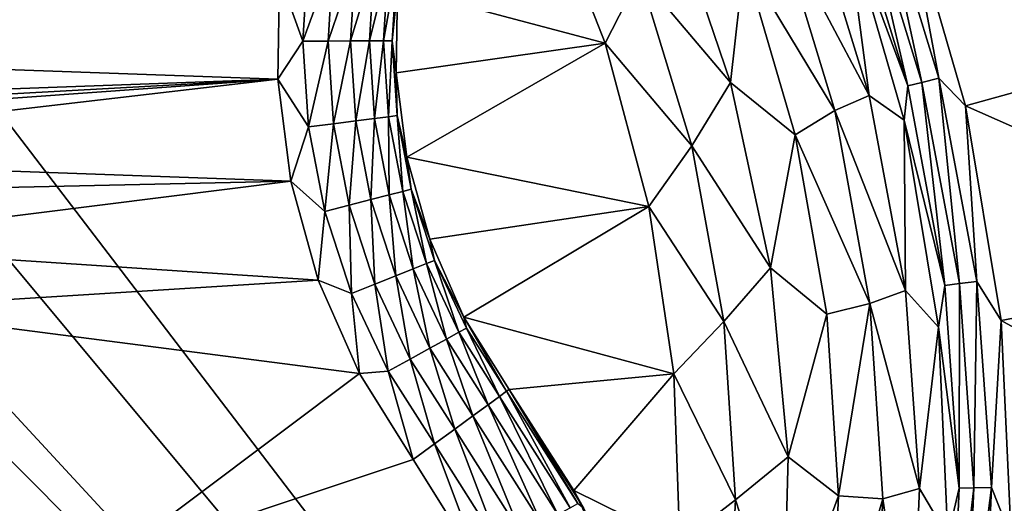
# Model space of a CAD drawing. Header units: metres. Extents: x -205 to 205, y -104 to 104.
# Tile 1055 of 1056: x 51 to 59, y -44 to -40. Entities that reach past the tile are written whole.
import ezdxf

# ---------------------------------------------------------------- set-up
doc = ezdxf.new("R2010")
doc.units = ezdxf.units.M
doc.layers.add('solid_01_2-CONSUMER_EHM_BOX_SW0001', color=7, linetype='CONTINUOUS')

msp = doc.modelspace()

# ---------------------------------------------------------------- linework, layer by layer
at = {"layer": 'solid_01_2-CONSUMER_EHM_BOX_SW0001'}
for points in [[(37.725636, -66.17981), (37.7257, 66.262611), (93.554939, 67.880234)], [(37.725636, -66.737389), (93.554939, 67.880234), (93.353928, 67.360405)], [(37.725636, -66.737389), (37.725636, -66.17981), (93.554939, 67.880234)], [(37.725636, -66.737389), (93.353928, 67.360405), (93.252739, 66.82016)], [(37.423435, -67.797455), (93.252739, 66.82016), (93.252739, 66.262589)], [(37.423435, -67.797455), (37.624447, -67.277626), (93.252739, 66.82016)], [(37.624447, -67.277626), (37.725636, -66.737389), (93.252739, 66.82016)], [(93.25267, -66.17984), (37.423435, -67.797455), (93.252739, 66.262589)], [(42.504925, -39.73896, 75), (63.596031, -54.576706, 75), (63.600384, 4.06445, 75)], [(48.51865, -38.887489, 72), (48.597252, -37.57563, 72), (61.596031, -54.576561, 72)], [(48.597252, -37.57563, 72), (61.597252, -37.576561, 72), (61.596031, -54.576561, 72)], [(61.048267, -37.817261, 1.571667), (58.532093, -38.781071, 1.571667), (61.642101, -39.817638, 1.571667)], [(54.253021, -39.541031, 3.5), (56.003838, -40.008026, 3.5), (55.483192, -38.681599, 3.5)], [(55.483192, -38.681599, 3.5), (56.003838, -40.008026, 3.5), (56.296875, -39.434547, 3.45631)], [(58.167046, -38.690235, 1.771182), (58.674736, -40.33894, 1.771182), (58.305195, -38.638901, 1.656628)], [(58.532093, -38.781071, 1.571667), (58.305195, -38.638901, 1.656628), (58.817833, -40.303669, 1.656628)], [(58.674736, -40.33894, 1.771182), (58.817833, -40.303669, 1.656628), (58.305195, -38.638901, 1.656628)], [(58.031738, -38.958275, 2.071429), (58.554806, -40.3685, 1.911131), (58.051258, -38.733261, 1.911131)], [(58.051258, -38.733261, 1.911131), (58.554806, -40.3685, 1.911131), (58.167046, -38.690235, 1.771182)], [(58.554806, -40.3685, 1.911131), (58.674736, -40.33894, 1.771182), (58.167046, -38.690235, 1.771182)], [(56.296875, -39.434547, 3.45631), (57.061485, -40.339268, 3.325905), (56.544838, -38.826321, 3.325905)], [(56.544838, -38.826321, 3.325905), (57.061485, -40.339268, 3.325905), (57.176319, -39.308468, 3.113388)], [(58.229252, -40.448742, 2.474663), (57.736961, -38.850052, 2.474663), (57.459381, -38.997463, 2.826262)], [(58.229252, -40.448742, 2.474663), (58.031738, -38.958275, 2.071429), (57.736961, -38.850052, 2.474663)], [(59.043056, -40.53651, 1.571667), (58.532093, -38.781071, 1.571667), (58.817833, -40.303669, 1.656628)], [(61.642101, -39.817638, 1.571667), (58.532093, -38.781071, 1.571667), (59.043056, -40.53651, 1.571667)], [(48.284294, -40.180038, 72), (48.51865, -38.887489, 72), (61.596031, -54.576561, 72)], [(57.176319, -39.308468, 3.113388), (57.939957, -40.57703, 2.826262), (57.459381, -38.997463, 2.826262)], [(58.229252, -40.448742, 2.474663), (57.459381, -38.997463, 2.826262), (57.939957, -40.57703, 2.826262)], [(58.031738, -38.958275, 2.071429), (58.525013, -40.656147, 2.071429), (58.554806, -40.3685, 1.911131)], [(58.229252, -40.448742, 2.474663), (58.525013, -40.656147, 2.071429), (58.031738, -38.958275, 2.071429)], [(53.257622, -39.444923, 13.5), (43.259346, -39.140614, 13.5), (42.959927, -39.946262, 13.5)], [(53.455395, -39.990383, 13.475083), (53.499744, -39.266148, 13.475115), (53.257622, -39.444923, 13.5)], [(53.709743, -39.292358, 13.401237), (53.499744, -39.266148, 13.475115), (53.455395, -39.990383, 13.475083)], [(53.667011, -39.99007, 13.401175), (53.709743, -39.292358, 13.401237), (53.455395, -39.990383, 13.475083)], [(53.898136, -39.315872, 13.282076), (53.709743, -39.292358, 13.401237), (53.667011, -39.99007, 13.401175)], [(53.85685, -39.989788, 13.281989), (53.898136, -39.315872, 13.282076), (53.667011, -39.99007, 13.401175)], [(54.055458, -39.33551, 13.123621), (53.898136, -39.315872, 13.282076), (53.85685, -39.989788, 13.281989)], [(54.015373, -39.989555, 13.123511), (54.055458, -39.33551, 13.123621), (53.85685, -39.989788, 13.281989)], [(54.173809, -39.350281, 12.933833), (54.055458, -39.33551, 13.123621), (54.015373, -39.989555, 13.123511)], [(54.134613, -39.989376, 12.933707), (54.173809, -39.350281, 12.933833), (54.015373, -39.989555, 13.123511)], [(54.134613, -39.989376, 12.933707), (54.247234, -39.359447, 12.722247), (54.173809, -39.350281, 12.933833)], [(57.061485, -40.339268, 3.325905), (57.606449, -40.781441, 3.113388), (57.176319, -39.308468, 3.113388)], [(57.176319, -39.308468, 3.113388), (57.606449, -40.781441, 3.113388), (57.939957, -40.57703, 2.826262)], [(54.134613, -39.989376, 12.933707), (54.20858, -39.989269, 12.722111), (54.247234, -39.359447, 12.722247)], [(54.247234, -39.359447, 12.722247), (54.20858, -39.989269, 12.722111), (54.253021, -39.541031, 12.5)], [(56.003838, -40.008026, 3.5), (56.734043, -40.873978, 3.45631), (56.296875, -39.434547, 3.45631)], [(56.296875, -39.434547, 3.45631), (56.734043, -40.873978, 3.45631), (57.061485, -40.339268, 3.325905)], [(53.242565, -40.310528, 13.5), (53.257622, -39.444923, 13.5), (42.959927, -39.946262, 13.5)], [(53.455395, -39.990383, 13.475083), (53.257622, -39.444923, 13.5), (53.242565, -40.310528, 13.5)], [(54.20858, -39.989269, 12.722111), (54.241207, -40.258354, 12.5), (54.253021, -39.541031, 12.5)], [(54.241207, -40.258354, 3.5), (56.003838, -40.008026, 3.5), (54.253021, -39.541031, 3.5)], [(54.253021, -39.541031, 3.5), (54.253021, -39.541031, 12.5), (54.241207, -40.258354, 12.5)], [(54.241207, -40.258354, 3.5), (54.253021, -39.541031, 3.5), (54.241207, -40.258354, 12.5)], [(42.504925, -39.73896, 75), (42.128418, -40.429649, 75), (63.596031, -54.576706, 75)], [(61.642101, -39.817638, 1.571667), (59.043056, -40.53651, 1.571667), (61.998283, -41.842724, 1.571667)], [(53.242565, -40.310528, 13.5), (42.959927, -39.946262, 13.5), (42.549187, -40.699745, 13.5)], [(53.502163, -40.714451, 13.475053), (53.455395, -39.990383, 13.475083), (53.242565, -40.310528, 13.5)], [(53.667011, -39.99007, 13.401175), (53.455395, -39.990383, 13.475083), (53.502163, -40.714451, 13.475053)], [(53.712059, -40.687622, 13.401114), (53.667011, -39.99007, 13.401175), (53.502163, -40.714451, 13.475053)], [(53.85685, -39.989788, 13.281989), (53.667011, -39.99007, 13.401175), (53.712059, -40.687622, 13.401114)], [(53.900349, -40.663551, 13.281901), (53.85685, -39.989788, 13.281989), (53.712059, -40.687622, 13.401114)], [(54.015373, -39.989555, 13.123511), (53.85685, -39.989788, 13.281989), (53.900349, -40.663551, 13.281901)], [(54.057571, -40.643456, 13.123402), (54.015373, -39.989555, 13.123511), (53.900349, -40.663551, 13.281901)], [(54.134613, -39.989376, 12.933707), (54.015373, -39.989555, 13.123511), (54.057571, -40.643456, 13.123402)], [(54.175823, -40.628338, 12.93358), (54.134613, -39.989376, 12.933707), (54.057571, -40.643456, 13.123402)], [(54.175823, -40.628338, 12.93358), (54.20858, -39.989269, 12.722111), (54.134613, -39.989376, 12.933707)], [(54.175823, -40.628338, 12.93358), (54.249161, -40.618965, 12.721974), (54.20858, -39.989269, 12.722111)], [(54.20858, -39.989269, 12.722111), (54.249161, -40.618965, 12.721974), (54.241207, -40.258354, 12.5)], [(54.332172, -40.969982, 3.5), (56.003838, -40.008026, 3.5), (54.241207, -40.258354, 3.5)], [(54.332172, -40.969982, 3.5), (56.372101, -41.385212, 3.5), (56.003838, -40.008026, 3.5)], [(56.003838, -40.008026, 3.5), (56.372101, -41.385212, 3.5), (56.734043, -40.873978, 3.45631)], [(47.897324, -41.435989, 72), (48.284294, -40.180038, 72), (61.596031, -54.576561, 72)], [(54.241207, -40.258354, 3.5), (54.241207, -40.258354, 12.5), (54.332172, -40.969982, 12.5)], [(54.249161, -40.618965, 12.721974), (54.332172, -40.969982, 12.5), (54.241207, -40.258354, 12.5)], [(54.332172, -40.969982, 3.5), (54.241207, -40.258354, 3.5), (54.332172, -40.969982, 12.5)], [(53.242565, -40.310528, 13.5), (42.549187, -40.699745, 13.5), (46.000008, -40.709789, 13.5)], [(53.242565, -40.310528, 13.5), (46.000008, -40.709789, 13.5), (46.821274, -40.773251, 13.5)], [(53.242565, -40.310528, 13.5), (46.821274, -40.773251, 13.5), (47.621952, -40.966702, 13.5)], [(53.352543, -41.170818, 13.5), (53.242565, -40.310528, 13.5), (47.621952, -40.966702, 13.5)], [(53.502163, -40.714451, 13.475053), (53.242565, -40.310528, 13.5), (53.352543, -41.170818, 13.5)], [(56.734043, -40.873978, 3.45631), (57.396538, -41.902493, 3.325905), (57.061485, -40.339268, 3.325905)], [(57.061485, -40.339268, 3.325905), (57.396538, -41.902493, 3.325905), (57.606449, -40.781441, 3.113388)], [(58.554806, -40.3685, 1.911131), (58.86887, -42.050446, 1.911131), (58.674736, -40.33894, 1.771182)], [(58.674736, -40.33894, 1.771182), (58.991386, -42.034733, 1.771182), (58.817833, -40.303669, 1.656628)], [(58.86887, -42.050446, 1.911131), (58.991386, -42.034733, 1.771182), (58.674736, -40.33894, 1.771182)], [(59.043056, -40.53651, 1.571667), (58.817833, -40.303669, 1.656628), (59.137569, -42.015987, 1.656628)], [(58.991386, -42.034733, 1.771182), (59.137569, -42.015987, 1.656628), (58.817833, -40.303669, 1.656628)], [(42.128418, -40.429649, 75), (41.657394, -41.059368, 75), (63.596031, -54.576706, 75)], [(58.525013, -40.656147, 2.071429), (58.86887, -42.050446, 1.911131), (58.554806, -40.3685, 1.911131)], [(58.536297, -42.093094, 2.474663), (58.229252, -40.448742, 2.474663), (57.939957, -40.57703, 2.826262)], [(58.536297, -42.093094, 2.474663), (58.525013, -40.656147, 2.071429), (58.229252, -40.448742, 2.474663)], [(57.606449, -40.781441, 3.113388), (58.235973, -42.201332, 2.826262), (57.939957, -40.57703, 2.826262)], [(58.536297, -42.093094, 2.474663), (57.939957, -40.57703, 2.826262), (58.235973, -42.201332, 2.826262)], [(59.341888, -42.346455, 1.571667), (59.043056, -40.53651, 1.571667), (59.137569, -42.015987, 1.656628)], [(61.998283, -41.842724, 1.571667), (59.043056, -40.53651, 1.571667), (59.341888, -42.346455, 1.571667)], [(53.900349, -40.663551, 13.281901), (53.712059, -40.687622, 13.401114), (53.84417, -41.374008, 13.401054)], [(54.027943, -41.326538, 13.281814), (53.900349, -40.663551, 13.281901), (53.84417, -41.374008, 13.401054)], [(54.057571, -40.643456, 13.123402), (53.900349, -40.663551, 13.281901), (54.027943, -41.326538, 13.281814)], [(54.181385, -41.2869, 13.123292), (54.057571, -40.643456, 13.123402), (54.027943, -41.326538, 13.281814)], [(54.175823, -40.628338, 12.93358), (54.057571, -40.643456, 13.123402), (54.181385, -41.2869, 13.123292)], [(54.296783, -41.257092, 12.933455), (54.249161, -40.618965, 12.721974), (54.175823, -40.628338, 12.93358)], [(54.296783, -41.257092, 12.933455), (54.175823, -40.628338, 12.93358), (54.181385, -41.2869, 13.123292)], [(54.249161, -40.618965, 12.721974), (54.36834, -41.238605, 12.721837), (54.332172, -40.969982, 12.5)], [(54.296783, -41.257092, 12.933455), (54.36834, -41.238605, 12.721837), (54.249161, -40.618965, 12.721974)], [(58.525013, -40.656147, 2.071429), (58.813786, -42.400478, 2.071429), (58.86887, -42.050446, 1.911131)], [(58.536297, -42.093094, 2.474663), (58.813786, -42.400478, 2.071429), (58.525013, -40.656147, 2.071429)], [(53.639301, -41.426933, 13.475021), (53.502163, -40.714451, 13.475053), (53.352543, -41.170818, 13.5)], [(53.712059, -40.687622, 13.401114), (53.502163, -40.714451, 13.475053), (53.639301, -41.426933, 13.475021)], [(53.84417, -41.374008, 13.401054), (53.712059, -40.687622, 13.401114), (53.639301, -41.426933, 13.475021)], [(57.396538, -41.902493, 3.325905), (57.872589, -42.292679, 3.113388), (57.606449, -40.781441, 3.113388)], [(57.606449, -40.781441, 3.113388), (57.872589, -42.292679, 3.113388), (58.235973, -42.201332, 2.826262)], [(56.372101, -41.385212, 3.5), (57.003468, -42.354004, 3.45631), (56.734043, -40.873978, 3.45631)], [(56.734043, -40.873978, 3.45631), (57.003468, -42.354004, 3.45631), (57.396538, -41.902493, 3.325905)], [(53.352543, -41.170818, 13.5), (47.621952, -40.966702, 13.5), (48.383415, -41.280838, 13.5)], [(54.524044, -41.661266, 3.5), (56.372101, -41.385212, 3.5), (54.332172, -40.969982, 3.5)], [(54.332172, -40.969982, 3.5), (54.332172, -40.969982, 12.5), (54.524044, -41.661266, 12.5)], [(54.36834, -41.238605, 12.721837), (54.524044, -41.661266, 12.5), (54.332172, -40.969982, 12.5)], [(54.524044, -41.661266, 3.5), (54.332172, -40.969982, 3.5), (54.524044, -41.661266, 12.5)], [(41.657394, -41.059368, 75), (41.100697, -41.616062, 75), (63.596031, -54.576706, 75)], [(53.352543, -41.170818, 13.5), (48.383415, -41.280838, 13.5), (49.076992, -41.706333, 13.5)], [(53.584881, -42.004814, 13.5), (53.352543, -41.170818, 13.5), (49.076992, -41.706333, 13.5)], [(53.639301, -41.426933, 13.475021), (53.352543, -41.170818, 13.5), (53.584881, -42.004814, 13.5)], [(54.296783, -41.257092, 12.933455), (54.181385, -41.2869, 13.123292), (54.384857, -41.909744, 13.123182)], [(54.495586, -41.865719, 12.933328), (54.36834, -41.238605, 12.721837), (54.296783, -41.257092, 12.933455)], [(54.495586, -41.865719, 12.933328), (54.296783, -41.257092, 12.933455), (54.384857, -41.909744, 13.123182)], [(54.36834, -41.238605, 12.721837), (54.564236, -41.838421, 12.721701), (54.524044, -41.661266, 12.5)], [(54.495586, -41.865719, 12.933328), (54.564236, -41.838421, 12.721701), (54.36834, -41.238605, 12.721837)], [(54.027943, -41.326538, 13.281814), (53.84417, -41.374008, 13.401054), (54.061256, -42.038414, 13.400993)], [(54.181385, -41.2869, 13.123292), (54.027943, -41.326538, 13.281814), (54.237614, -41.968292, 13.281727)], [(54.237614, -41.968292, 13.281727), (54.027943, -41.326538, 13.281814), (54.061256, -42.038414, 13.400993)], [(54.384857, -41.909744, 13.123182), (54.181385, -41.2869, 13.123292), (54.237614, -41.968292, 13.281727)], [(53.864643, -42.116592, 13.47499), (53.639301, -41.426933, 13.475021), (53.584881, -42.004814, 13.5)], [(53.84417, -41.374008, 13.401054), (53.639301, -41.426933, 13.475021), (53.864643, -42.116592, 13.47499)], [(54.061256, -42.038414, 13.400993), (53.84417, -41.374008, 13.401054), (53.864643, -42.116592, 13.47499)], [(54.812874, -42.317974, 3.5), (56.372101, -41.385212, 3.5), (54.524044, -41.661266, 3.5)], [(54.812874, -42.317974, 3.5), (56.583012, -42.794807, 3.5), (56.372101, -41.385212, 3.5)], [(56.372101, -41.385212, 3.5), (56.583012, -42.794807, 3.5), (57.003468, -42.354004, 3.45631)], [(47.363331, -42.636826, 72), (47.897324, -41.435989, 72), (61.596031, -54.576561, 72)], [(41.100697, -41.616062, 75), (40.470982, -42.087086, 75), (63.596031, -54.576706, 75)], [(54.524044, -41.661266, 3.5), (54.524044, -41.661266, 12.5), (54.812874, -42.317974, 12.5)], [(54.564236, -41.838421, 12.721701), (54.812874, -42.317974, 12.5), (54.524044, -41.661266, 12.5)], [(54.812874, -42.317974, 3.5), (54.524044, -41.661266, 3.5), (54.812874, -42.317974, 12.5)], [(53.584881, -42.004814, 13.5), (49.076992, -41.706333, 13.5), (49.712242, -42.246292, 13.5)], [(54.769096, -42.444626, 12.933201), (54.564236, -41.838421, 12.721701), (54.495586, -41.865719, 12.933328)], [(54.564236, -41.838421, 12.721701), (54.833755, -42.408955, 12.721563), (54.812874, -42.317974, 12.5)], [(54.769096, -42.444626, 12.933201), (54.833755, -42.408955, 12.721563), (54.564236, -41.838421, 12.721701)], [(61.998283, -41.842724, 1.571667), (59.341888, -42.346455, 1.571667), (62.121513, -43.882767, 1.571667)], [(54.384857, -41.909744, 13.123182), (54.237614, -41.968292, 13.281727), (54.526054, -42.578697, 13.281639)], [(54.495586, -41.865719, 12.933328), (54.384857, -41.909744, 13.123182), (54.66478, -42.502171, 13.123073)], [(54.66478, -42.502171, 13.123073), (54.384857, -41.909744, 13.123182), (54.526054, -42.578697, 13.281639)], [(54.769096, -42.444626, 12.933201), (54.495586, -41.865719, 12.933328), (54.66478, -42.502171, 13.123073)], [(57.003468, -42.354004, 3.45631), (57.54533, -43.494282, 3.325905), (57.396538, -41.902493, 3.325905)], [(57.396538, -41.902493, 3.325905), (57.54533, -43.494282, 3.325905), (57.872589, -42.292679, 3.113388)], [(53.932541, -42.792393, 13.5), (53.584881, -42.004814, 13.5), (49.712242, -42.246292, 13.5)], [(53.864643, -42.116592, 13.47499), (53.584881, -42.004814, 13.5), (53.932541, -42.792393, 13.5)], [(54.237614, -41.968292, 13.281727), (54.061256, -42.038414, 13.400993), (54.35989, -42.670361, 13.400932)], [(54.526054, -42.578697, 13.281639), (54.237614, -41.968292, 13.281727), (54.35989, -42.670361, 13.400932)], [(40.470982, -42.087086, 75), (39.780289, -42.463593, 75), (63.596031, -54.576706, 75)], [(54.061256, -42.038414, 13.400993), (53.864643, -42.116592, 13.47499), (54.174633, -42.772556, 13.474959)], [(54.35989, -42.670361, 13.400932), (54.061256, -42.038414, 13.400993), (54.174633, -42.772556, 13.474959)], [(58.813786, -42.400478, 2.071429), (58.989368, -43.75721, 1.911131), (58.86887, -42.050446, 1.911131)], [(58.86887, -42.050446, 1.911131), (58.989368, -43.75721, 1.911131), (58.991386, -42.034733, 1.771182)], [(58.989368, -43.75721, 1.911131), (59.112881, -43.75555, 1.771182), (58.991386, -42.034733, 1.771182)], [(58.991386, -42.034733, 1.771182), (59.112881, -43.75555, 1.771182), (59.137569, -42.015987, 1.656628)], [(59.112881, -43.75555, 1.771182), (59.260242, -43.753574, 1.656628), (59.137569, -42.015987, 1.656628)], [(59.341888, -42.346455, 1.571667), (59.137569, -42.015987, 1.656628), (59.260242, -43.753574, 1.656628)], [(54.174633, -42.772556, 13.474959), (53.864643, -42.116592, 13.47499), (53.932541, -42.792393, 13.5)], [(58.654106, -43.761711, 2.474663), (58.536297, -42.093094, 2.474663), (58.235973, -42.201332, 2.826262)], [(58.654106, -43.761711, 2.474663), (58.813786, -42.400478, 2.071429), (58.536297, -42.093094, 2.474663)], [(49.712242, -42.246292, 3.5), (51.833561, -44.367615, 3.5), (51.833561, -44.367615, 13.5)], [(49.712242, -42.246292, 3.5), (51.833542, -51.792252, 3.5), (51.833561, -44.367615, 3.5)], [(49.712242, -42.246292, 13.5), (49.712242, -42.246292, 3.5), (51.833561, -44.367615, 13.5)], [(53.932541, -42.792393, 13.5), (49.712242, -42.246292, 13.5), (51.833561, -44.367615, 13.5)], [(49.712242, -42.246292, 3.5), (50.5047, -52.757706, 3.5), (51.207119, -52.327263, 3.5)], [(49.712242, -42.246292, 3.5), (51.207119, -52.327263, 3.5), (51.833542, -51.792252, 3.5)], [(57.872589, -42.292679, 3.113388), (57.971535, -43.823978, 3.113388), (58.235973, -42.201332, 2.826262)], [(57.971535, -43.823978, 3.113388), (58.343521, -43.848877, 2.826262), (58.235973, -42.201332, 2.826262)], [(58.654106, -43.761711, 2.474663), (58.235973, -42.201332, 2.826262), (58.343521, -43.848877, 2.826262)], [(54.812874, -42.317974, 3.5), (55.192715, -42.92659, 3.5), (56.583012, -42.794807, 3.5)], [(54.812874, -42.317974, 3.5), (55.192715, -42.92659, 12.5), (55.192715, -42.92659, 3.5)], [(54.812874, -42.317974, 3.5), (54.812874, -42.317974, 12.5), (55.192715, -42.92659, 12.5)], [(55.172653, -42.941208, 12.721427), (55.192715, -42.92659, 12.5), (54.812874, -42.317974, 12.5)], [(54.833755, -42.408955, 12.721563), (55.172653, -42.941208, 12.721427), (54.812874, -42.317974, 12.5)], [(57.54533, -43.494282, 3.325905), (57.971535, -43.823978, 3.113388), (57.872589, -42.292679, 3.113388)], [(54.769096, -42.444626, 12.933201), (55.112995, -42.984684, 12.933075), (54.833755, -42.408955, 12.721563)], [(55.112995, -42.984684, 12.933075), (55.172653, -42.941208, 12.721427), (54.833755, -42.408955, 12.721563)], [(56.583012, -42.794807, 3.5), (57.101608, -43.855152, 3.45631), (57.003468, -42.354004, 3.45631)], [(57.003468, -42.354004, 3.45631), (57.101608, -43.855152, 3.45631), (57.54533, -43.494282, 3.325905)], [(58.654106, -43.761711, 2.474663), (58.89399, -44.166733, 2.071429), (58.813786, -42.400478, 2.071429)], [(58.813786, -42.400478, 2.071429), (58.89399, -44.166733, 2.071429), (58.989368, -43.75721, 1.911131)], [(59.425556, -44.1717, 1.571667), (59.341888, -42.346455, 1.571667), (59.260242, -43.753574, 1.656628)], [(62.121513, -43.882767, 1.571667), (59.341888, -42.346455, 1.571667), (59.425556, -44.1717, 1.571667)], [(39.780289, -42.463593, 75), (39.041775, -42.73806, 75), (63.596031, -54.576706, 75)], [(54.66478, -42.502171, 13.123073), (54.526054, -42.578697, 13.281639), (54.888714, -43.148129, 13.281551)], [(54.769096, -42.444626, 12.933201), (54.66478, -42.502171, 13.123073), (55.016739, -43.054832, 13.122963)], [(54.66478, -42.502171, 13.123073), (54.888714, -43.148129, 13.281551), (55.016739, -43.054832, 13.122963)], [(54.769096, -42.444626, 12.933201), (55.016739, -43.054832, 13.122963), (55.112995, -42.984684, 12.933075)], [(54.526054, -42.578697, 13.281639), (54.35989, -42.670361, 13.400932), (54.735363, -43.259884, 13.400871)], [(54.526054, -42.578697, 13.281639), (54.735363, -43.259884, 13.400871), (54.888714, -43.148129, 13.281551)], [(46.690266, -43.764919, 72), (47.363331, -42.636826, 72), (61.596031, -54.576561, 72)], [(54.35989, -42.670361, 13.400932), (54.174633, -42.772556, 13.474959), (54.564381, -43.384487, 13.474928)], [(54.35989, -42.670361, 13.400932), (54.564381, -43.384487, 13.474928), (54.735363, -43.259884, 13.400871)], [(39.041775, -42.73806, 75), (38.274673, -42.903759, 75), (63.596031, -54.576706, 75)], [(54.384655, -43.515686, 13.5), (53.932541, -42.792393, 13.5), (51.833561, -44.367615, 13.5)], [(54.174633, -42.772556, 13.474959), (53.932541, -42.792393, 13.5), (54.384655, -43.515686, 13.5)], [(54.564381, -43.384487, 13.474928), (54.174633, -42.772556, 13.474959), (54.384655, -43.515686, 13.5)], [(55.740562, -43.777767, 3.5), (56.583012, -42.794807, 3.5), (55.192715, -42.92659, 3.5)], [(55.740562, -43.777767, 3.5), (56.633984, -44.219429, 3.5), (56.583012, -42.794807, 3.5)], [(56.583012, -42.794807, 3.5), (56.633984, -44.219429, 3.5), (57.101608, -43.855152, 3.45631)], [(38.274673, -42.903759, 75), (-63.60397, -54.56757, 75), (63.596031, -54.576706, 75)], [(55.604427, -43.981041, 13.123003), (55.112995, -42.984684, 12.933075), (55.016739, -43.054832, 13.122963)], [(55.708897, -43.923817, 12.933121), (55.172653, -42.941208, 12.721427), (55.112995, -42.984684, 12.933075)], [(55.708897, -43.923817, 12.933121), (55.112995, -42.984684, 12.933075), (55.604427, -43.981041, 13.123003)], [(55.773647, -43.888351, 12.721477), (55.192715, -42.92659, 12.5), (55.172653, -42.941208, 12.721427)], [(55.708897, -43.923817, 12.933121), (55.773647, -43.888351, 12.721477), (55.172653, -42.941208, 12.721427)], [(55.821037, -43.923512, 12.5), (55.192715, -42.92659, 3.5), (55.192715, -42.92659, 12.5)], [(55.740562, -43.777767, 3.5), (55.192715, -42.92659, 3.5), (55.821037, -43.923512, 12.5)], [(55.821037, -43.923512, 12.5), (55.192715, -42.92659, 12.5), (55.773647, -43.888351, 12.721477)], [(55.465485, -44.057148, 13.281584), (55.016739, -43.054832, 13.122963), (54.888714, -43.148129, 13.281551)], [(55.604427, -43.981041, 13.123003), (55.016739, -43.054832, 13.122963), (55.465485, -44.057148, 13.281584)], [(55.299053, -44.148308, 13.400893), (54.888714, -43.148129, 13.281551), (54.735363, -43.259884, 13.400871)], [(55.465485, -44.057148, 13.281584), (54.888714, -43.148129, 13.281551), (55.299053, -44.148308, 13.400893)], [(55.113499, -44.249947, 13.474939), (54.735363, -43.259884, 13.400871), (54.564381, -43.384487, 13.474928)], [(55.299053, -44.148308, 13.400893), (54.735363, -43.259884, 13.400871), (55.113499, -44.249947, 13.474939)], [(54.564381, -43.384487, 13.474928), (54.384655, -43.515686, 13.5), (54.959141, -44.432236, 13.5)], [(55.113499, -44.249947, 13.474939), (54.564381, -43.384487, 13.474928), (54.959141, -44.432236, 13.5)], [(57.101608, -43.855152, 3.45631), (57.505798, -45.092522, 3.325905), (57.54533, -43.494282, 3.325905)], [(57.54533, -43.494282, 3.325905), (57.505798, -45.092522, 3.325905), (57.971535, -43.823978, 3.113388)], [(54.959141, -44.432236, 13.5), (54.384655, -43.515686, 13.5), (51.833561, -44.367615, 13.5)], [(46.690266, -43.764919, 72), (61.596031, -54.576561, 72), (45.887135, -44.80518, 72)], [(56.186409, -44.686447, 3.5), (56.633984, -44.219429, 3.5), (55.740562, -43.777767, 3.5)], [(56.186409, -44.686447, 3.5), (55.740562, -43.777767, 3.5), (55.821037, -43.923512, 12.5)], [(57.505798, -45.092522, 3.325905), (57.902092, -45.356899, 3.113388), (57.971535, -43.823978, 3.113388)], [(57.971535, -43.823978, 3.113388), (57.902092, -45.356899, 3.113388), (58.343521, -43.848877, 2.826262)], [(58.581139, -45.432892, 2.474663), (58.654106, -43.761711, 2.474663), (58.343521, -43.848877, 2.826262)], [(58.581139, -45.432892, 2.474663), (58.89399, -44.166733, 2.071429), (58.654106, -43.761711, 2.474663)], [(58.89399, -44.166733, 2.071429), (58.914734, -45.466595, 1.911131), (58.989368, -43.75721, 1.911131)], [(58.914734, -45.466595, 1.911131), (59.037632, -45.479012, 1.771182), (59.112881, -43.75555, 1.771182)], [(58.989368, -43.75721, 1.911131), (58.914734, -45.466595, 1.911131), (59.112881, -43.75555, 1.771182)], [(59.037632, -45.479012, 1.771182), (59.184261, -45.493828, 1.656628), (59.260242, -43.753574, 1.656628)], [(59.112881, -43.75555, 1.771182), (59.037632, -45.479012, 1.771182), (59.260242, -43.753574, 1.656628)], [(59.425556, -44.1717, 1.571667), (59.260242, -43.753574, 1.656628), (59.184261, -45.493828, 1.656628)], [(56.633984, -44.219429, 3.5), (57.027164, -45.357658, 3.45631), (57.101608, -43.855152, 3.45631)], [(57.101608, -43.855152, 3.45631), (57.027164, -45.357658, 3.45631), (57.505798, -45.092522, 3.325905)], [(57.902092, -45.356899, 3.113388), (58.261173, -45.497879, 2.826262), (58.343521, -43.848877, 2.826262)], [(58.581139, -45.432892, 2.474663), (58.343521, -43.848877, 2.826262), (58.261173, -45.497879, 2.826262)]]:
    msp.add_3dface(points, dxfattribs=at)

doc.saveas('drawing.dxf')
